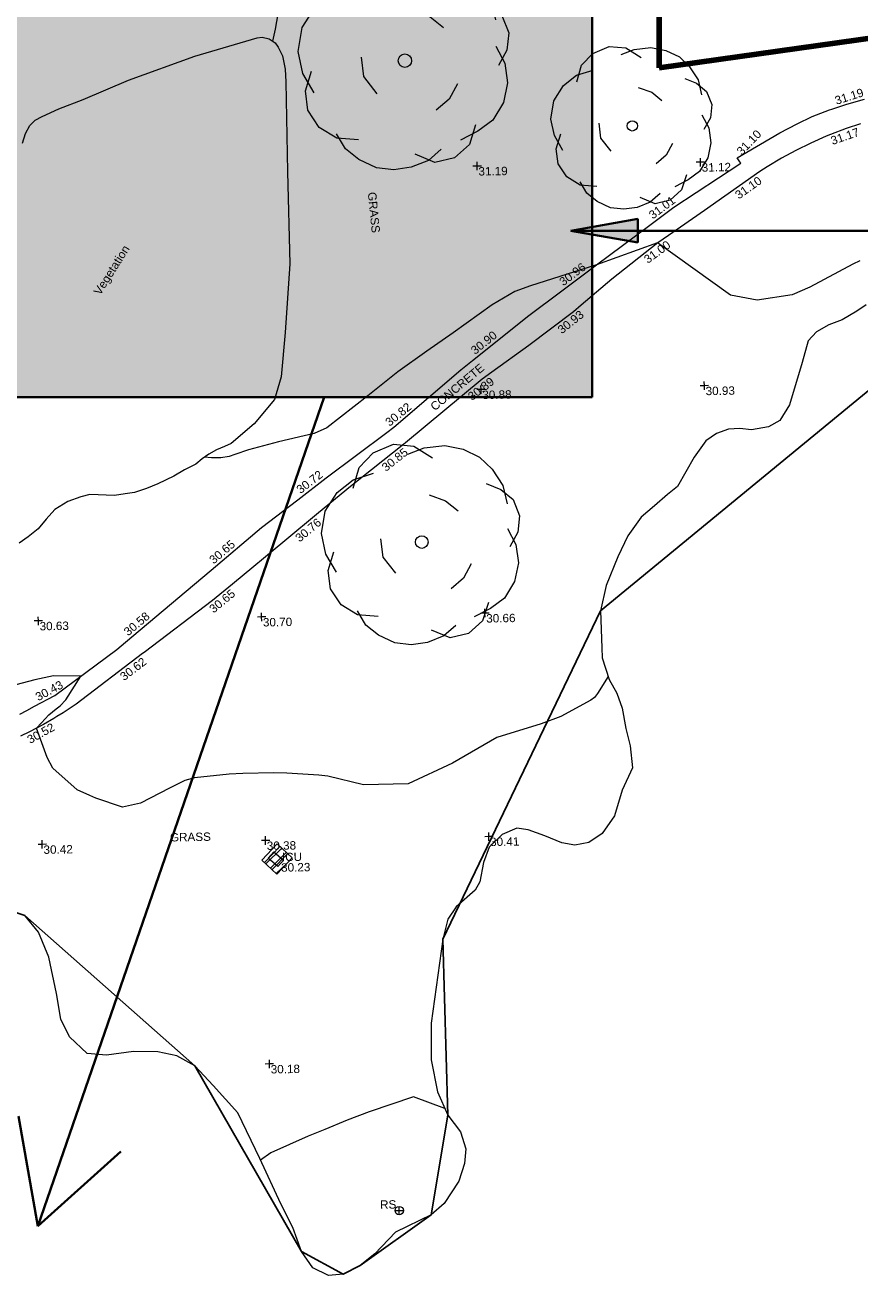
# Model space of a CAD drawing. Header units: millimetres. Extents: x -287732 to 520720, y -88450 to 287754.
# Tile 277 of 383: x 145957 to 183318, y 57184 to 113792. Entities that reach past the tile are written whole.
import ezdxf

# ---------------------------------------------------------------- set-up
doc = ezdxf.new("R2010")
doc.units = ezdxf.units.MM
doc.linetypes.add('IMPORT-HIDDEN2 _3_', pattern=[4762.5, 3175, -1587.5])
doc.linetypes.add('IMPORT-UG_ELEC_STREET LIGHTING_QLB2 _2_', pattern=[2700, 1500, -300.0000000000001, 0, -250, 150, -300.0000000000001, 0, -200])
for name, color, linetype, lineweight, true_color in [('00_TOPO_FURN_SIGN', 7, 'Continuous', 9, 0x666666), ('00_TOPO_TREE', 7, 'Continuous', 9, 0x666666), ('00_UAV_FOOTPATH', 7, 'Continuous', 9, 0xa50000), ('00_UAV_FURN_SIGN', 6, 'Continuous', 9, 0xff00ff), ('00_UAV_LEVEL_SPOT', 7, 'Continuous', 9, 0x666666), ('00_UAV_SERV_IC', 5, 'Continuous', 9, 0x0000ff), ('00_UAV_TREE_LINE', 7, 'Continuous', 9, 0x52a552), ('00_UAV_VEGETATION', 7, 'Continuous', 9, 0x52a552), ('01_DTM_CONTOUR_MJR', 7, 'Continuous', 9, 0x7f3f00), ('01_DTM_CONTOUR_MNR', 7, 'Continuous', 9, 0xa5a552), ('12333-PUM-2D-U-0001-C01 - Rev2_REVIT IMPORT_dwg', 7, 'Continuous', 9, 0x767676), ('A_RHA_Line', 7, 'Continuous', 9, 0x00a600), ('PUM-CHAMBER EXTENTS', 6, 'IMPORT-HIDDEN2 _3_', 9, 0xff00ff), ('PUM-SURVEY BOUNDARY_EXTENT', 190, 'Continuous', 25, 0x7f00ff)]:
    doc.layers.add(name, color=color, linetype=linetype, lineweight=lineweight, true_color=true_color)
for name, color, linetype, lineweight in [('00_UAV_SURVEY_TEXT', 7, 'Continuous', 9), ('A_RHA_Detail', 7, 'Continuous', 9), ('A_RHA_Text', 7, 'Continuous', 9)]:
    doc.layers.add(name, color=color, linetype=linetype, lineweight=lineweight)
doc.styles.add('Swis721 Lt BT_2', font='swissl.ttf', dxfattribs={"height": 375})

# ---------------------------------------------------------------- blocks, each defined once
blk = doc.blocks.new('12333-PUM-2D-U-0001-C01 - Rev2_REVIT IMPORT_dwg_CONIFEROUS_TREE-2077251-Site Location Plan Proposed')
at = {"layer": '00_TOPO_TREE', "color": 254, "true_color": 0xcccccc, "flags": 128}
for points in [[(-1889.403682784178, 1545.875740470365), (-1717.639711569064, 2118.422311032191), (-1316.857112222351, 2519.204910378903), (-744.3105416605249, 2748.223538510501), (-171.763971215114, 2690.968881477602), (343.5279423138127, 2347.440939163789)], [(-343.5279423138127, 2461.950253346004), (114.5093140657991, 2633.714224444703), (687.0558846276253, 2690.968881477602), (1202.347798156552, 2576.459567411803), (1660.385054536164, 2347.440939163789), (2003.912996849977, 2003.912996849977), (2290.18628213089, 1545.875740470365), (2404.695596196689, 1030.583826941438)], [(-2404.695596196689, -801.5651986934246), (-2690.968881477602, -286.2732852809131), (-2805.478195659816, 286.2732852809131), (-2690.968881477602, 916.0745128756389), (-2347.440939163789, 1431.36642628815), (-1889.403682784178, 1774.894368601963), (-1316.857112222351, 1946.658339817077)], [(1832.149025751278, 1603.130397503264), (2232.93162509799, 1431.36642628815), (2576.459567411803, 1145.093141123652), (2748.223538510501, 687.0558846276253), (2690.968881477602, 229.0186282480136), (2461.950253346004, -171.763971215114)], [(229.0186282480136, 1316.857112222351), (687.0558846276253, 1145.093141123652), (1030.583826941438, 858.8198558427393)], [(2404.695596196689, 343.5279423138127), (2633.714224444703, -114.5093140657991), (2690.968881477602, -629.8012275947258), (2576.459567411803, -1145.093141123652), (2290.18628213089, -1603.130397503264), (1889.403682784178, -1889.403682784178), (1431.36642628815, -2118.422311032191)], [(-744.3105416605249, -858.8198558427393), (-1087.838483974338, -400.7825993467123), (-1145.093141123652, 114.5093140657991)], [(-1259.602455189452, -2061.167653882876), (-1832.149025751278, -2003.912996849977), (-2290.18628213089, -1717.639711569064), (-2576.459567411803, -1259.602455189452), (-2633.714224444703, -744.3105416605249), (-2461.950253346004, -229.0186282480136)], [(1374.111769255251, -629.8012275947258), (1145.093141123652, -1030.583826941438), (801.5651986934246, -1316.857112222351)], [(916.0745128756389, -2347.440939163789), (572.5465705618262, -2633.714224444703), (114.5093140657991, -2805.478195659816), (-343.5279423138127, -2862.732852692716), (-801.5651986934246, -2805.478195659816), (-1259.602455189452, -2576.459567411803), (-1603.130397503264, -2290.18628213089), (-1832.149025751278, -1889.403682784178)], [(1832.149025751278, -1717.639711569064), (1660.385054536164, -2232.93162509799), (1259.602455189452, -2576.459567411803), (744.3105416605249, -2690.968881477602), (229.0186282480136, -2461.950253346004)]]:
    blk.add_lwpolyline(points, dxfattribs=at)
at = {"layer": '00_TOPO_TREE', "color": 254, "true_color": 0xcccccc}
blk.add_circle((0, 0), 176.6246020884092, dxfattribs=at)
blk = doc.blocks.new('12333-PUM-2D-U-0001-C01 - Rev2_REVIT IMPORT_dwg_MSL_RoadSign_SYM-2077242-Site Location Plan Proposed')
at = {"layer": '00_TOPO_FURN_SIGN', "color": 254, "true_color": 0xcccccc}
for p, q in [((-500.2287617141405, 0), (499.7712382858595, 0)), ((-0.2287617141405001, -500.0000000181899), (-0.2287617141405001, 499.9999999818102))]:
    blk.add_line(p, q, dxfattribs=at)
blk.add_circle((-0.2287617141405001, 0), 500.0000000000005, dxfattribs=at)
blk = doc.blocks.new('12333-PUM-2D-U-0001-C01 - Rev2_REVIT IMPORT_dwg_UAV-2077255-Site Location Plan Proposed')
at = {"layer": '00_UAV_LEVEL_SPOT', "color": 254, "true_color": 0xcccccc, "flags": 128}
for points in [[(0, -500.0000000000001), (0, 0), (-500.0000000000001, 0)], [(500.0000000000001, 0), (0, 0), (0, 500.0000000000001)]]:
    blk.add_lwpolyline(points, dxfattribs=at)
blk = doc.blocks.new('12333-PUM-2D-U-0001-C01 - Rev2_REVIT IMPORT_dwg_MGS62954_T2_Galway_ITM_3d_Rev1-2077680-Site Location Plan Proposed')
at = {"layer": '00_UAV_FOOTPATH', "color": 254, "true_color": 0xcccccc, "flags": 128}
for points in [[(534049093.4416531, 725635845.9363965), (534049416.5935, 725636003.3545), (534049764.1440166, 725636181.9226141), (534050685.5935, 725636655.3545), (534053489.9355, 725638658.747), (534053890.3997532, 725638982.8779148), (534056642.9355002, 725641210.747), (534057772.5444078, 725642133.0247136), (534060069.9355001, 725644008.7470001), (534061704.061051, 725645218.2792454), (534062994.9355, 725646173.747), (534065749.3934635, 725648154.662099), (534066067.9355, 725648383.747), (534069106.9355, 725650895.747), (534069632.7572691, 725651301.6534711), (534072193.9355, 725653278.747), (534073625.7840468, 725654309.1881272), (534075263.9114999, 725655488.0795001), (534077687.2580141, 725657224.85717), (534078775.9114999, 725658005.0795), (534081805.9115, 725659924.0795001), (534081765.9046485, 725659985.2045135), (534081646.3322362, 725660167.8948538), (534083569.6501141, 725661246.4235383), (534084351.6017232, 725661640.8212105), (534085041.9115, 725661960.0795001), (534085815.7595161, 725662237.328118), (534085927.5915543, 725662272.1839353), (534086600.538703, 725662481.9281498), (534087394.8722914, 725662693.4504845)], [(534087198.0406424, 725661586.2518075), (534086552.499891, 725661386.6286231), (534085849.1385816, 725661136.4026644), (534085650.5555001, 725661059.674), (534084961.6767875, 725660771.965325), (534084285.4503275, 725660455.6617732), (534083623.0624509, 725660111.3182478), (534082975.6752114, 725659739.5388452), (534082656.5555, 725659542.6740001), (534082653.9715233, 725659540.9164027), (534080142.5555001, 725657832.6740001), (534078509.2526159, 725656746.8856612), (534078021.5555001, 725656422.6740001), (534075936.5555001, 725654834.6740003), (534074548.7197242, 725653699.389281), (534074194.5555001, 725653409.674), (534072176.5555, 725651941.6740001), (534070494.9729152, 725650774.9424186), (534070053.5555001, 725650468.674), (534066569.5415455, 725647680.0896326), (534066501.5555002, 725647625.674), (534064075.8519999, 725645773.8345001), (534062624.114172, 725644611.1746386), (534061102.8519999, 725643392.8345001), (534058715.0187379, 725641496.0388333), (534057805.8520001, 725640773.8345002), (534054706.4816065, 725638508.9099815), (534054633.8520002, 725638455.8345), (534051630.852, 725636252.8345), (534051040.3072678, 725635873.3119112), (534050757.852, 725635703.8345001), (534050624.1388744, 725635629.1006734), (534050145.0833033, 725635361.3509233), (534049518.5103851, 725635044.8278526), (534049107.8519999, 725634854.8345002)]]:
    blk.add_lwpolyline(points, dxfattribs=at)
at = {"layer": '00_UAV_SERV_IC', "color": 254, "true_color": 0xcccccc, "flags": 128}
blk.add_lwpolyline([(534060525.174, 725628819.8820001), (534060104.174, 725629208.882), (534060363.122067, 725629489.1317075), (534060784.1220669, 725629100.1317077)], close=True, dxfattribs=at)
at = {"layer": '00_UAV_TREE_LINE', "color": 254, "true_color": 0xcccccc, "flags": 128}
blk.add_lwpolyline([(534087302.0035001, 725653483.7475002), (534086885.0035001, 725653211.7475002), (534086227.0035, 725652837.7475002), (534085612.0035001, 725652631.7475001), (534085066.0035002, 725652324.7475), (534084685.0035002, 725651923.7475001), (534084400.0035002, 725650956.7475001), (534083789.0035002, 725649082.7475002), (534083349.0035001, 725648385.7475002), (534082841.0035, 725648105.7475001), (534082080.0035001, 725647991.7475001), (534081555.0035001, 725648054.7475), (534081051.0035002, 725648042.7475002), (534080502.0035001, 725647856.7475002), (534080023.0035, 725647529.7475001), (534079488.0035002, 725646810.7475), (534078720.0035001, 725645514.7475001), (534078271.0035001, 725645160.7475001), (534077676.0035002, 725644670.7475001), (534077061.0035002, 725644161.7475001), (534076456.0035, 725643338.7475002), (534075985.0035001, 725642413.7475002), (534075447.0035002, 725641141.7475002), (534075180.0035, 725640011.7475002), (534075203.0035001, 725638360.7475002), (534075215.0035002, 725637901.7475002), (534075508.0035001, 725636938.7475001), (534075847.0035002, 725636318.7475002), (534076061.0035001, 725635643.7475), (534076209.0035, 725634731.7475001), (534076403.0035, 725633947.7475002), (534076481.0035, 725632961.7475002), (534076005.0035001, 725631972.7475002), (534075641.0035001, 725630824.7475001), (534075072.0035, 725630044.7475002), (534074475.0035002, 725629659.7475), (534073835.0035, 725629544.7475002), (534073267.0035, 725629665.7475001), (534072499.0035001, 725629997.7475), (534071766.0035002, 725630273.7475), (534071253.0035002, 725630358.7475002), (534070593.0035001, 725630087.7475001), (534070001.0035001, 725629526.7475002), (534069743.0035, 725628852.7475001), (534069553.0035002, 725627976.7475001), (534069346.0035001, 725627617.7475002), (534068484.0035001, 725626889.7475001), (534068103.0035, 725626340.7475001), (534067853.174, 725625453.8820001), (534067271.1740003, 725621693.8820002), (534067249.1740002, 725620066.8820001), (534067497.1740001, 725618617.8820001), (534067951.1740001, 725617576.8820002), (534068495.174, 725616814.8820001), (534068723.1740001, 725616050.8820001), (534068651.1740001, 725615403.8820001), (534068388.1740001, 725614614.8820002), (534067705.1740001, 725613620.882), (534067120.1740001, 725613122.8820002), (534065507.1740001, 725612373.8820001), (534064564.1740001, 725611431.8820001), (534063906.1740001, 725610919.8820002), (534063129.1740002, 725610536.882), (534062485.1740001, 725610493.8820001), (534061789.1740001, 725610845.8820001), (534061289.174, 725611584.882), (534060922.1740001, 725612664.8820001), (534060405.1740001, 725613733.8820002), (534059489.1740001, 725615781.8820001), (534058546.1740001, 725617833.882), (534057456.174, 725619076.8820001), (534056654.1740002, 725619968.8820001), (534055854.1740001, 725620441.8820002), (534055013.1740001, 725620630.8820002), (534053923.1740001, 725620663.8820001), (534052710.1740002, 725620520.8820002), (534051854.1740001, 725620615.882), (534051065.1740001, 725621376.8820001), (534050700.1740001, 725622171.8820001), (534050516.1740001, 725623319.8820002), (534050201.1740001, 725624943.8820001), (534049757.1740002, 725626072.8820001), (534049162.1740001, 725626837.8819999)], dxfattribs=at)
at = {"layer": '00_UAV_VEGETATION', "color": 254, "true_color": 0xcccccc, "flags": 128}
blk.add_lwpolyline([(534049665.6974999, 725661386.507), (534049808.6974999, 725661804.507), (534050006.6974999, 725662170.507), (534050247.6974999, 725662394.5070001), (534050567.6974999, 725662562.507), (534051310.6975, 725662882.507), (534052411.6975, 725663287.507), (534054453.6975, 725664112.507), (534057441.6975, 725665138.5070001), (534060252.6974999, 725665911.507), (534060475.6974999, 725665927.507), (534060788.6974999, 725665847.507), (534061056.6975, 725665665.507), (534061188.6974999, 725665469.507), (534061376.6974999, 725665087.507), (534061476.6974999, 725664491.5070001), (534061504.6974999, 725663916.5070001), (534061497.6975, 725659887.5069999), (534061530.6974999, 725655778.507), (534061274.6975, 725652706.507), (534061058.6975, 725650729.5070001), (534060748.9355001, 725649722.747), (534059821.9355001, 725648650.747), (534058764.9355, 725647776.747), (534058467.9355, 725647648.7469999), (534058104.9355, 725647516.747), (534057762.9355001, 725647331.7470001), (534057465.9355, 725647123.7469999), (534057166.9355, 725646889.747), (534056667.9355001, 725646640.747), (534056179.9355001, 725646361.747), (534055454.9355, 725646039.7470001), (534054938.9355, 725645843.7470001), (534054411.9355, 725645662.7469999), (534053984.9355, 725645613.747), (534053512.9355001, 725645546.7470001), (534052406.9355, 725645614.747), (534051998.9355001, 725645514.7470001), (534051413.9355, 725645324.7469999), (534050825.9355, 725644965.747), (534050429.9355001, 725644539.747), (534050059.9355001, 725644117.747), (534049614.9355, 725643760.7469999), (534049196.9355, 725643498.7469999)], dxfattribs=at)
at = {"layer": '01_DTM_CONTOUR_MJR', "color": 254, "true_color": 0xcccccc, "flags": 128}
blk.add_lwpolyline([(534067823.7423843, 725617869.0765197), (534066430.0000002, 725618420), (534064430.0000002, 725617786.6666667), (534063430.0000002, 725617420.0000001), (534062430.0000002, 725617032.8491622), (534061674.842615, 725616740.1210654), (534060000.0000001, 725616030), (534059522.0897624, 725615708.2886797)], dxfattribs=at)
at = {"layer": '01_DTM_CONTOUR_MNR', "color": 254, "true_color": 0xcccccc, "flags": 128}
for points in [[(534087599.4705363, 725676412.8163818), (534087058.4093427, 725676005.6305062), (534086761.7970268, 725675785.0693599), (534085720.0000001, 725674860), (534082747.871547, 725673256.6836838), (534081974.1227734, 725672893.220382), (534080502.5102574, 725672191.9694145), (534079088.2241264, 725671611.5075622), (534077252.9348937, 725671193.4796716), (534075699.052404, 725671153.2318075), (534074578.0689409, 725671251.290397), (534074103.7256781, 725671292.7838113), (534072620.2880366, 725671183.5307467), (534070430.0000002, 725670420.0000001), (534068430.0000002, 725669798.2101169), (534067820.3990746, 725669810.3990747), (534066430.0000002, 725670065.8333334), (534066098.3333334, 725670088.3333334), (534064430.0000002, 725670022.9185867), (534063931.8796992, 725669921.8796993), (534062430.0000002, 725669295.0000001), (534061470.1023893, 725668420.0000001), (534061065.0000002, 725666280.9451221), (534060928.1374527, 725665752.8127036)], [(534075467.3822345, 725637072.2569836), (534074972.824959, 725636322.2915075), (534074833.2041316, 725636145.5758954), (534074671.7314341, 725636015.3035542), (534073321.6666668, 725635311.6666669), (534072430.0000002, 725635004.2696631), (534070430.0000002, 725634420), (534068430.0000002, 725633320.0000001), (534066430.0000002, 725632420.0000001), (534064430.0000002, 725632420.0000001), (534062832.5500911, 725632822.5500913), (534062430.0000002, 725632881.3526573), (534061007.7777779, 725632997.7777778), (534060430.0000002, 725633020), (534059030.0000001, 725633020), (534058430.0000002, 725632997.7777778), (534056874.4444445, 725632864.4444445), (534056430.0000002, 725632752.7927928), (534055742.6843659, 725632420.0000001), (534054430.0000002, 725631770.9559112), (534053616.6952791, 725631606.695279), (534052430.0000002, 725632020), (534052162.1428573, 725632152.1428572), (534051609.9065421, 725632420.0000001), (534050528.667797, 725633400.6981039), (534050290.4236453, 725633885.5517243), (534049840, 725635200.0000002), (534050056.7122628, 725635441.7865096), (534050390.2987014, 725635782.7689476), (534050734.1586279, 725636054.395961), (534050903.5424858, 725636178.0041037), (534051169.0298991, 725636451.061427), (534051860, 725637490), (534050630.1972098, 725637524.8403523), (534049792.0537232, 725637359.2855964), (534048948.8805733, 725637151.6252656)], [(534087056.9353384, 725655456.8819441), (534086734.9809573, 725655326.8215039), (534084795.359632, 725654319.7569242), (534083998.1216932, 725653988.1216933), (534082430.0000002, 725653780.6060607), (534081235.4749342, 725654030.9498682), (534078020.0000001, 725656420.0000001), (534075260.0000001, 725655490), (534072291.2529687, 725654604.7263395), (534071584.8088153, 725654359.7160912), (534070555.8226039, 725653775.4686787), (534068788.2091154, 725652565.74105), (534067599.656197, 725651756.6129032), (534066291.1121172, 725650861.3693155), (534064919.8838711, 725649810.6322582), (534063067.2493054, 725648412.9972606), (534062492.8909122, 725648167.3132995), (534060883.7812983, 725647817.7673125), (534059537.9874216, 725647483.8865845), (534058932.624227, 725647283.2111944), (534058664.2013983, 725647208.191819), (534058303.1580806, 725647158.0279886), (534057878.4874246, 725647159.7063855), (534057570.0000001, 725647190.0000001), (534057565.3498093, 725647193.3704892)]]:
    blk.add_lwpolyline(points, dxfattribs=at)
for name, p, xscale, yscale, zscale in [('12333-PUM-2D-U-0001-C01 - Rev2_REVIT IMPORT_dwg_CONIFEROUS_TREE-2077251-Site Location Plan Proposed', (534066847.6974999, 725664771.507), 1.7, 1.7, 1.7), ('12333-PUM-2D-U-0001-C01 - Rev2_REVIT IMPORT_dwg_CONIFEROUS_TREE-2077251-Site Location Plan Proposed', (534076977.6974999, 725661675.507), 1.3, 1.3, 1.3), ('12333-PUM-2D-U-0001-C01 - Rev2_REVIT IMPORT_dwg_UAV-2077255-Site Location Plan Proposed', (534070000.0000001, 725660000), 0.375, 0.375, 0.375), ('12333-PUM-2D-U-0001-C01 - Rev2_REVIT IMPORT_dwg_UAV-2077255-Site Location Plan Proposed', (534080000.0000001, 725660000), 0.375, 0.375, 0.375), ('12333-PUM-2D-U-0001-C01 - Rev2_REVIT IMPORT_dwg_UAV-2077255-Site Location Plan Proposed', (534070000.0000001, 725650000.0000001), 0.375, 0.375, 0.375), ('12333-PUM-2D-U-0001-C01 - Rev2_REVIT IMPORT_dwg_UAV-2077255-Site Location Plan Proposed', (534080000.0000001, 725650000.0000001), 0.375, 0.375, 0.375), ('12333-PUM-2D-U-0001-C01 - Rev2_REVIT IMPORT_dwg_CONIFEROUS_TREE-2077251-Site Location Plan Proposed', (534067227.9355, 725643223.7470001), 1.6, 1.6, 1.6), ('12333-PUM-2D-U-0001-C01 - Rev2_REVIT IMPORT_dwg_UAV-2077255-Site Location Plan Proposed', (534050000.0000001, 725640000), 0.375, 0.375, 0.375), ('12333-PUM-2D-U-0001-C01 - Rev2_REVIT IMPORT_dwg_UAV-2077255-Site Location Plan Proposed', (534060000.0000001, 725640000), 0.375, 0.375, 0.375), ('12333-PUM-2D-U-0001-C01 - Rev2_REVIT IMPORT_dwg_UAV-2077255-Site Location Plan Proposed', (534070000.0000001, 725640000), 0.375, 0.375, 0.375), ('12333-PUM-2D-U-0001-C01 - Rev2_REVIT IMPORT_dwg_UAV-2077255-Site Location Plan Proposed', (534050000.0000001, 725630000), 0.375, 0.375, 0.375), ('12333-PUM-2D-U-0001-C01 - Rev2_REVIT IMPORT_dwg_UAV-2077255-Site Location Plan Proposed', (534060000.0000001, 725630000), 0.375, 0.375, 0.375), ('12333-PUM-2D-U-0001-C01 - Rev2_REVIT IMPORT_dwg_UAV-2077255-Site Location Plan Proposed', (534070000.0000001, 725630000), 0.375, 0.375, 0.375), ('12333-PUM-2D-U-0001-C01 - Rev2_REVIT IMPORT_dwg_UAV-2077255-Site Location Plan Proposed', (534060000.0000001, 725620000.0000001), 0.375, 0.375, 0.375), ('12333-PUM-2D-U-0001-C01 - Rev2_REVIT IMPORT_dwg_MSL_RoadSign_SYM-2077242-Site Location Plan Proposed', (534065695.9377856, 725613342.8345), 0.375, 0.375, 0.375)]:
    blk.add_blockref(name, p, dxfattribs=dict(xscale=xscale, yscale=yscale, zscale=zscale))
at = {"layer": '00_UAV_FOOTPATH', "color": 251, "true_color": 0x666666, "char_height": 375, "width": 1495.902363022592, "attachment_point": 1, "line_spacing_factor": 1.005061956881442, "style": 'Swis721 Lt BT_2'}
for s, insert, rotation in [('31.19', (534086025.6608871, 725662818.2011244), 16.603145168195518), ('31.10', (534081591.1455685, 725660511.7134199), 45.147452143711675), ('31.17', (534085807.3900086, 725661020.959427), 17.961567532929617), ('31.10', (534081476.4097058, 725658608.2518594), 34.223182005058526), ('31.01', (534077601.9747947, 725657773.0169431), 35.62862583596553), ('31.00', (534077346.7550493, 725655795.5106611), 35.139404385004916), ('30.96', (534073539.4261118, 725654857.1796157), 35.74097648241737), ('30.93', (534073430.6010674, 725652703.4700636), 37.52124373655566), ('30.90', (534069528.0378991, 725651846.434361), 37.66623330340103), ('30.89', (534069359.0021433, 725649796.7089902), 36.567590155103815), ('30.82', (534065640.8906906, 725648698.7020911), 38.06441109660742), ('30.85', (534065450.5924075, 725646685.1035795), 37.47344331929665), ('30.72', (534061610.3772664, 725645765.0659616), 36.507769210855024), ('30.76', (534061523.0911031, 725643589.2282919), 38.690348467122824), ('30.65', (534057652.9955586, 725642674.7446016), 39.23017843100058), ('30.65', (534057613.7220857, 725640481.4939828), 38.46217142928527), ('30.58', (534053773.1579052, 725639525.101774), 38.98628896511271), ('30.62', (534053566.095275, 725637536.9443802), 36.2542627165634), ('30.43', (534049760.1910376, 725636736.6628584), 27.19366303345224), ('30.52', (534049357.4445646, 725634828.7429461), 28.118953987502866)]:
    blk.add_mtext(s, dxfattribs=dict(at, insert=insert, rotation=rotation))
at = {"layer": '00_UAV_FURN_SIGN', "color": 251, "true_color": 0x666666, "insert": (534064842.1612054, 725613810.3352373), "char_height": 375, "width": 783.5679044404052, "attachment_point": 1, "line_spacing_factor": 1.005061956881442, "style": 'Swis721 Lt BT_2'}
blk.add_mtext('RS', dxfattribs=at)
at = {"layer": '00_UAV_LEVEL_SPOT', "char_height": 375, "width": 1495.902363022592, "attachment_point": 1, "line_spacing_factor": 1.005061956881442, "style": 'Swis721 Lt BT_2'}
for s, insert in [('31.19', (534070051.8765643, 725659949.1441547)), ('31.12', (534080051.8765643, 725659949.1441547)), ('30.88', (534070051.8765643, 725649949.1441548)), ('30.93', (534080051.8765643, 725649949.1441548)), ('30.63', (534050051.8765643, 725639949.1441547)), ('30.70', (534060051.8765643, 725639949.1441547)), ('30.66', (534070051.8765643, 725639949.1441547)), ('30.42', (534050051.8765643, 725629949.1441548)), ('30.38', (534060051.8765643, 725629949.1441548)), ('30.41', (534070051.8765643, 725629949.1441548)), ('30.18', (534060051.8765643, 725619949.1441547))]:
    blk.add_mtext(s, dxfattribs=dict(at, insert=insert))
at = {"layer": '00_UAV_SERV_IC', "color": 251, "true_color": 0x666666, "char_height": 375, "attachment_point": 1, "line_spacing_factor": 1.005061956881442, "style": 'Swis721 Lt BT_2'}
for s, insert, width in [('ICU', (534060719.4553192, 725629434.8375196), 1021.012723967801), ('30.23', (534060674.6271687, 725628964.4585187), 1495.902363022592)]:
    blk.add_mtext(s, dxfattribs=dict(at, insert=insert, width=width))
at = {"layer": '00_UAV_SURVEY_TEXT', "color": 251, "true_color": 0x666666, "char_height": 375, "attachment_point": 1, "line_spacing_factor": 1.005061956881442, "style": 'Swis721 Lt BT_2'}
for s, insert, width, rotation in [('GRASS', (534065458.2755617, 725658935.8906331), 2018.280965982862, 274.53818884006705), ('CONCRETE', (534067675.5880072, 725649353.5227962), 3286.236302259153, 38.860840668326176)]:
    blk.add_mtext(s, dxfattribs=dict(at, insert=insert, width=width, rotation=rotation))
at = {"layer": '00_UAV_SURVEY_TEXT', "color": 251, "true_color": 0x666666, "insert": (534055721.8000003, 725630404.6296079), "char_height": 375, "width": 2018.280965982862, "attachment_point": 1, "line_spacing_factor": 1.005061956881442, "style": 'Swis721 Lt BT_2'}
blk.add_mtext('GRASS', dxfattribs=at)
at = {"layer": '00_UAV_VEGETATION', "color": 251, "true_color": 0x666666, "insert": (534052708.0656045, 725654693.9033003), "char_height": 375, "width": 2877.831212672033, "attachment_point": 1, "rotation": 56.69153080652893, "line_spacing_factor": 1.005061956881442, "style": 'Swis721 Lt BT_2'}
blk.add_mtext('Vegetation', dxfattribs=at)
blk = doc.blocks.new('12333-PUM-2D-U-0001-C01 - Rev2_REVIT IMPORT_dwg-1620468-Site Location Plan Proposed')
at = {"layer": 'PUM-CHAMBER EXTENTS', "true_color": 0xffaaff}
h = blk.add_hatch(dxfattribs=at)
h.set_pattern_fill('FP_3', color=211, style=0, pattern_type=2)
h.set_pattern_definition([(45, (-533641079.65, -725615854.3560001), (-265.1650429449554, 265.1650429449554), []), (45, (-533640902.873, -725615854.3560001), (-265.1650429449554, 265.1650429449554), [])])
h.paths.add_polyline_path([(419400.3501528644, 12629.64382139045), (420095.3501529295, 13343.64382131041), (419436.3501530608, 13988.64382132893), (418741.3501528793, 13274.64382129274)])
at = {"layer": 'PUM-CHAMBER EXTENTS', "color": 211, "linetype": 'Continuous', "true_color": 0xffaaff, "flags": 128}
blk.add_lwpolyline([(420095.3501529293, 13343.64382131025), (419400.3501528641, 12629.64382139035), (418741.3501528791, 13274.64382129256), (419436.3501530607, 13988.64382132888)], close=True, dxfattribs=at)
at = {"layer": 'PUM-SURVEY BOUNDARY_EXTENT', "color": 201, "true_color": 0xd4aaff, "flags": 128}
blk.add_lwpolyline([(368022.5383130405, -34558.83214739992), (374423.2322130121, -19956.60564710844), (379270.7626529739, -1194.490678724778), (384112.1577081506, 54.86672394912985), (389443.5241528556, -2985.474178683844), (391793.3395174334, -3422.473121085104), (393463.5241528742, 2648.52582127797), (400411.7245541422, 11355.21109355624), (404412.5241528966, 12300.5258212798), (408082.5241528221, 10983.52582124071), (415574.5241529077, 4114.525821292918), (420209.5241528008, -4269.47417878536), (422049.5241528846, -5317.474178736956), (422826.5241528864, -4934.474178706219), (426040.5241528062, -2731.474178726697), (426871.5241528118, 1722.525821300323), (426773.5241528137, 9599.525821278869), (434100.3536528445, 24157.3913212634), (453045.0486529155, 39175.58032134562), (466013.0486529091, 44122.58032138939), (482147.048652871, 40702.58032134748), (488216.8503400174, 30926.89504288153), (531080.8829478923, 24250.27741154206)], dxfattribs=at)
blk.add_blockref('12333-PUM-2D-U-0001-C01 - Rev2_REVIT IMPORT_dwg_MGS62954_T2_Galway_ITM_3d_Rev1-2077680-Site Location Plan Proposed', (-533641079.6498471, -725615854.3561786))

msp = doc.modelspace()

# ---------------------------------------------------------------- hatches: boundary and pattern name
at = {"layer": 'A_RHA_Detail', "true_color": 0x94dcf8}
msp.add_hatch(color=141, dxfattribs=at).paths.add_polyline_path([(159593.1786951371, 97158.2957203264), (171337.8514295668, 97158.2957203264), (171337.8514295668, 121499.724506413), (162420.045015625, 120551.3968562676), (159593.1786951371, 122295.3268452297), (144679.4973237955, 120475.9221570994), (144679.4973237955, 97158.2957203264)])
at = {"layer": 'A_RHA_Text', "lineweight": 35}
msp.add_hatch(color=256, dxfattribs=at).paths.add_polyline_path([(170381.3670282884, 104605.0947063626), (173381.3670282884, 104076.1137642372), (173381.3670282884, 105134.075648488)])

# ---------------------------------------------------------------- linework, layer by layer
at = {"layer": 'A_RHA_Line', "color": 1, "lineweight": 140, "true_color": 0xff0000}
for p, q in [((174337.8514295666, 150158.2957203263), (174337.8514295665, 111883.409255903)), ((174337.8514295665, 111883.409255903), (269567.0467974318, 125266.9998609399))]:
    msp.add_line(p, q, dxfattribs=at)
at = {"layer": 'A_RHA_Line', "color": 5, "lineweight": 35, "true_color": 0x0000ff}
for p, q in [((171337.8514295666, 97158.29572032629), (171337.8514295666, 144867.0176886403)), ((144679.4973237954, 97158.29572032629), (171337.8514295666, 97158.29572032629)), ((159337.8514295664, 97158.29572032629), (146518.5938803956, 60066.71100467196)), ((146518.5938803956, 60066.71100467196), (145650.3529920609, 64990.74976973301)), ((146518.5938803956, 60066.71100467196), (150241.982148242, 63403.83248985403))]:
    msp.add_line(p, q, dxfattribs=at)
at = {"layer": 'A_RHA_Text', "lineweight": 35}
for p, q in [((173381.3670282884, 105134.075648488), (170381.3670282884, 104605.0947063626)), ((173381.3670282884, 104076.1137642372), (173381.3670282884, 105134.075648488)), ((170381.3670282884, 104605.0947063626), (173381.3670282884, 104076.1137642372)), ((170381.3670282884, 104605.0947063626), (190473.7166623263, 104605.0947063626))]:
    msp.add_line(p, q, dxfattribs=at)

# ---------------------------------------------------------------- block references
at = {"layer": '12333-PUM-2D-U-0001-C01 - Rev2_REVIT IMPORT_dwg', "color": 254, "linetype": 'IMPORT-UG_ELEC_STREET LIGHTING_QLB2 _2_', "true_color": 0xffd4d4, "rotation": 0.9999999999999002}
msp.add_blockref('12333-PUM-2D-U-0001-C01 - Rev2_REVIT IMPORT_dwg-1620468-Site Location Plan Proposed', (-261895.0770586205, 55869.5817132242), dxfattribs=at)

doc.saveas('drawing.dxf')
